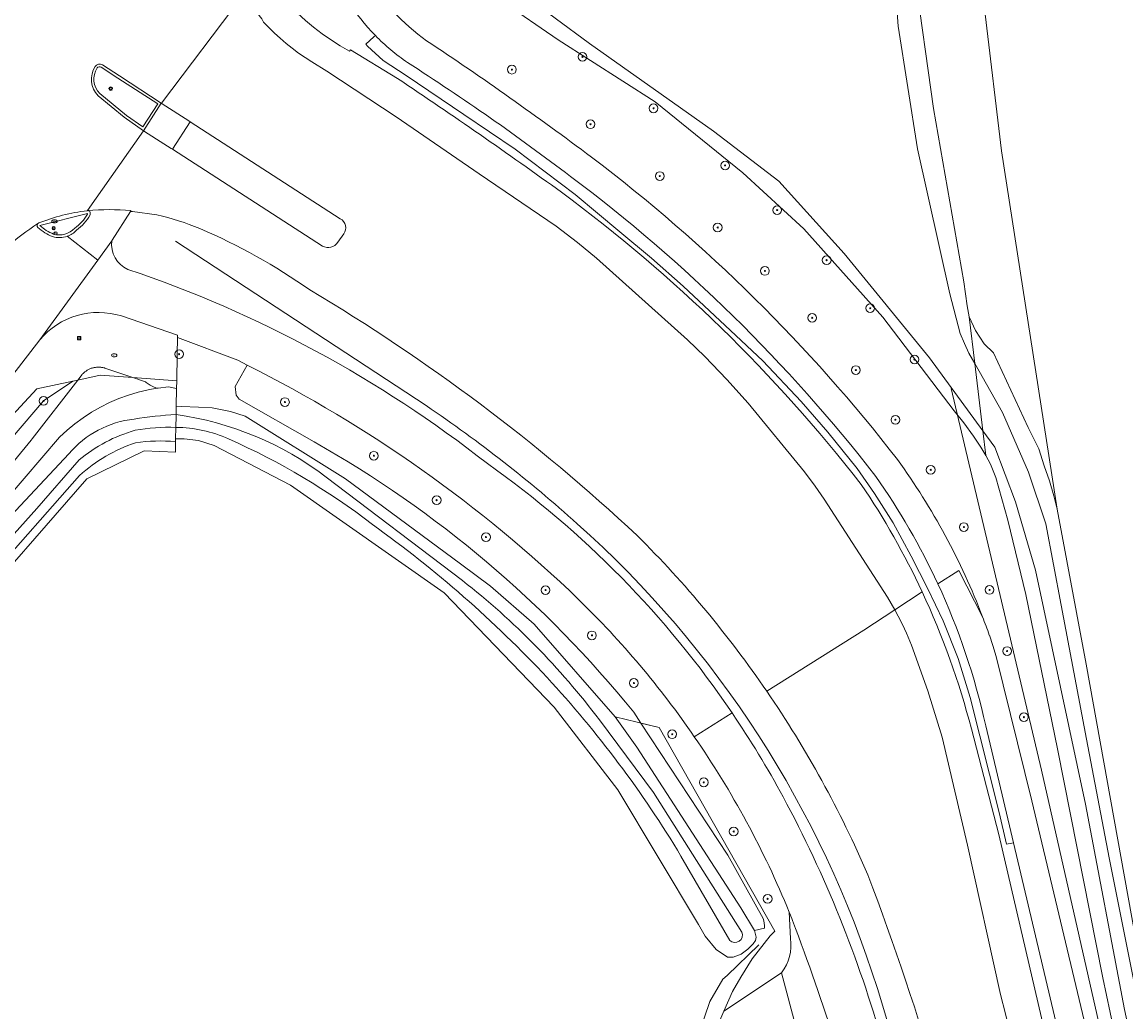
# Model space of a CAD drawing. Header units: metres. Extents: x 151448 to 154749, y 463108 to 465296.
# Tile 370 of 449: x 153713 to 153813, y 465153 to 465243. Entities that reach past the tile are written whole.
import ezdxf
from ezdxf.enums import TextEntityAlignment as Align

# ---------------------------------------------------------------- set-up
doc = ezdxf.new("R2010")
doc.units = ezdxf.units.M
doc.layers.get('0').update_dxf_attribs({"lineweight": 9})
for name, color, linetype, lineweight in [('B-PV-GR-BOOM-S', 253, 'Continuous', 9), ('B-PV-GR-GRAS-GV', 253, 'Continuous', 9), ('B-PV-GR-GROENVOORZIENING-GV', 253, 'Continuous', 9), ('B-PV-GR-HAAG-GV', 253, 'Continuous', 9), ('B-PV-GR-HOUTWAL-GV', 253, 'Continuous', 9), ('B-PV-IE-MEUBILAIR-S', 253, 'Continuous', 9), ('B-PV-IE-MEUBILAIR_WEGMEUBILAIR-GV', 253, 'Continuous', 9), ('B-PV-IE-TERREINAFSCHEIDING_KUNSTMATIG_HEKWERK-G', 253, 'Continuous', 9), ('B-PV-OG-TERREIN_BEGROEID-GV', 253, 'Continuous', 9), ('B-PV-OG-TERREIN_OEVER-GV', 253, 'Continuous', 9), ('B-PV-OG-WATER-GV', 253, 'Continuous', 9), ('B-PV-OG-WATER_SLOOT-GV', 253, 'Continuous', 9), ('B-PV-VH-GESLOTENVERHARDING-GV', 253, 'Continuous', 9), ('B-PV-VH-GESLOTENVERHARDING_ASFALT-GV', 253, 'Continuous', 9), ('B-PV-VH-ONVERHARD_ZAND-GV', 253, 'Continuous', 9), ('B-PV-VH-OPENVERHARDING-GV', 253, 'Continuous', 9), ('B-PV-VH-OPENVERHARDING_BETONSTRAATSTEEN-GV', 253, 'Continuous', 9), ('B-PV-VH-OPENVERHARDING_TEGEL-GV', 253, 'Continuous', 9)]:
    doc.layers.add(name, color=color, linetype=linetype, lineweight=lineweight)
doc.styles.add('NLCS-ISO', font='txt')

# ---------------------------------------------------------------- blocks, each defined once
blk = doc.blocks.new('SIE-MEUBILAIR_BORD_VERKEER-SO')
blk.add_lwpolyline([(-0.5625, -0.5625), (0.5625, -0.5625), (0.5625, 0.5625), (-0.5625, 0.5625)], close=True)
at = {"style": 'NLCS-ISO'}
blk.add_text('vb', height=0.75, dxfattribs=at).set_placement((0, 0), align=Align.MIDDLE_CENTER)
blk = doc.blocks.new('SIE-MEUBILAIR_BORD_WEGWIJZER-SO')
blk.add_lwpolyline([(-0.75, -0.75), (0.75, -0.75), (0.75, 0.75), (-0.75, 0.75)], close=True)
at = {"style": 'NLCS-ISO'}
blk.add_text('ww', height=0.75, dxfattribs=at).set_placement((0, 0.125), align=Align.MIDDLE_CENTER)
blk = doc.blocks.new('SIE-MEUBILAIR_PAAL_LICHTMAST-SO')
for points in [[(-0.62, 0), (-1, 0)], [(-0.71, 0.71), (-0.44, 0.44)], [(0, 1), (0, 0.62)], [(0.44, 0.44), (0.71, 0.71)], [(1, 0), (0.62, 0)], [(-0.71, -0.71), (-0.44, -0.44)], [(0, -0.62), (0, -1)], [(0.44, -0.44), (0.71, -0.71)]]:
    blk.add_lwpolyline(points)
blk.add_circle((0, 0), 0.5)
blk = doc.blocks.new('SIE-MEUBILAIR_PAAL_DRUKKNOPPAAL-SO')
blk.add_circle((0, 0), 0.75)
at = {"style": 'NLCS-ISO'}
blk.add_text('dk', height=0.75, dxfattribs=at).set_placement((0, 0.07), align=Align.MIDDLE_CENTER)
blk = doc.blocks.new('SIE-MEUBILAIR_PAAL_VRI-SO')
blk.add_circle((0, 0), 0.75)
at = {"style": 'NLCS-ISO'}
blk.add_text('vri', height=0.75, dxfattribs=at).set_placement((-0.08, 0.07), align=Align.MIDDLE_CENTER)
blk = doc.blocks.new('SIE-MEUBILAIR_PAAL_VERKEERSBORD-SO')
blk.add_circle((0, 0), 0.75)
at = {"style": 'NLCS-ISO'}
blk.add_text('vb', height=0.75, dxfattribs=at).set_placement((0, 0.07), align=Align.MIDDLE_CENTER)
blk = doc.blocks.new('SIE-MEUBILAIR_PUT_KOLK-SO')
blk.add_ellipse((0, 0), major_axis=(1.25, 0), ratio=0.54)
at = {"style": 'NLCS-ISO'}
blk.add_text('klk', height=0.75, dxfattribs=at).set_placement((0.03, 0), align=Align.MIDDLE_CENTER)
blk = doc.blocks.new('SIE-MEUBILAIR_PUT_WATERLEIDINGPUT-SO')
blk.add_ellipse((0, 0), major_axis=(1.25, 0), ratio=0.54)
at = {"style": 'NLCS-ISO'}
blk.add_text('wl', height=0.75, dxfattribs=at).set_placement((-0.14, 0), align=Align.MIDDLE_CENTER)
blk = doc.blocks.new('SGR-BOOM_GBKN-SO')
at = {"linetype": 'ByBlock', "lineweight": 18}
h = blk.add_hatch(color=0, dxfattribs=at)
h.dxf.hatch_style = 1
edge = h.paths.add_edge_path()
edge.add_arc((0, 0), 0.25, 0, 360)
at = {"color": 0, "linetype": 'ByBlock', "lineweight": 18}
for radius in [2, 0.25]:
    blk.add_circle((0, 0), radius, dxfattribs=at)
at = {"color": 0, "linetype": 'ByBlock', "lineweight": 18, "style": 'NLCS-ISO'}
blk.add_attdef('SOORT', (2.5, 0), '', height=1.5, dxfattribs=at)

msp = doc.modelspace()

# ---------------------------------------------------------------- linework, layer by layer
at = {"layer": 'B-PV-GR-GRAS-GV', "flags": 128}
msp.add_lwpolyline([(153795.552, 465294.866), (153795.741, 465292.115), (153797.55, 465268.865), (153802.037, 465231.368), (153807.127, 465198.632), (153809.761, 465184.477), (153814.874, 465156.093), (153814.97, 465155.522), (153815.104, 465155.247), (153815.323, 465155.219), (153815.438, 465155.219), (153815.605, 465155.261), (153815.823, 465155.446), (153816.05, 465156.133), (153821.738, 465170.574), (153830.715, 465193.056), (153837.572, 465209.895), (153845.908, 465230.529), (153854.639, 465252.588), (153863.886, 465275.365), (153871.726, 465294.866)], dxfattribs=at)
at = {"layer": 'B-PV-GR-GROENVOORZIENING-GV'}
for points in [[(153744.839, 465241.914, -0.0989505), (153740.458, 465248.611)], [(153736.356, 465245.389, 0.0888681), (153742.488, 465240.482)], [(153747.783, 465239.438, -0.0468645), (153744.839, 465241.914)], [(153762.664, 465229.042, 0.0199881), (153747.783, 465239.438)], [(153746.866, 465237.986, -0.0088358), (153761.849, 465227.587)], [(153790.551, 465201.625, 0.0667222), (153762.664, 465229.042)], [(153761.849, 465227.587, -0.0682234), (153789.219, 465200.899)], [(153728.805, 465224.275, 0.0406341), (153724.892, 465225.53)], [(153738.855, 465218.663, 0.0515738), (153728.805, 465224.275)], [(153720.776, 465223.158, 0.3375851), (153722.235, 465220.535)], [(153722.235, 465220.535, -0.0857985), (153755.072, 465202.792)], [(153768.755, 465196.213, 0.0539075), (153738.855, 465218.663)], [(153721.645, 465216.287, 0.3011925), (153714.191, 465214.11)], [(153722.926, 465204.7, 0.1015269), (153717.818, 465201.699)], [(153726.595, 465204.804, 0.0566997), (153722.926, 465204.7)], [(153755.072, 465202.792, -0.0905024), (153777.43, 465180.013)], [(153796.214, 465191.817, 0.0449356), (153790.551, 465201.625)], [(153789.219, 465200.899, -0.0392325), (153794.784, 465191.076)], [(153780.594, 465181.993, 0.0473169), (153768.755, 465196.213)], [(153800.588, 465178.843, 0.0542777), (153796.214, 465191.817)], [(153794.784, 465191.076, -0.0462747), (153799.284, 465178.544)], [(153789.825, 465165.211, 0.0490232), (153780.594, 465181.993)], [(153777.43, 465180.013, -0.0251914), (153782.075, 465172.352)], [(153782.075, 465172.352, -0.0552982), (153791.191, 465149.748)], [(153801.297, 465126.004, 0.0393754), (153789.825, 465165.211)]]:
    msp.add_lwpolyline(points, format="xyb", dxfattribs=at)
at = {"layer": 'B-PV-GR-GROENVOORZIENING-GV', "flags": 128}
for points in [[(153807.14, 465151.146), (153803.138, 465168.154), (153802.989, 465168.119), (153802.502, 465168.006), (153801.828, 465170.904), (153799.156, 465181.413), (153798.067, 465184.972), (153796.707, 465188.417), (153795.311, 465191.348), (153793.771, 465194.322), (153792.145, 465197.39), (153790.421, 465200.056), (153788.855, 465202.351), (153786.18, 465205.655), (153783.733, 465208.472), (153780.231, 465212.184), (153777.276, 465214.955), (153772.953, 465219.011), (153770.05, 465221.571), (153767.163, 465223.982), (153763.086, 465227.37), (153757.623, 465231.513), (153752.912, 465234.689), (153747.654, 465238.247), (153745.545, 465239.617), (153744.109, 465240.939), (153743.961, 465241.112), (153744.7, 465241.787), (153744.839, 465241.914)], [(153744.839, 465241.914), (153744.7, 465241.787), (153743.961, 465241.112), (153744.109, 465240.939), (153745.545, 465239.617), (153747.654, 465238.247), (153752.912, 465234.689), (153757.623, 465231.513), (153763.086, 465227.37), (153767.163, 465223.982), (153770.05, 465221.571), (153772.953, 465219.011), (153777.276, 465214.955), (153780.231, 465212.184), (153783.733, 465208.472), (153786.18, 465205.655), (153788.855, 465202.351), (153790.421, 465200.056), (153792.145, 465197.39), (153793.771, 465194.322), (153795.311, 465191.348), (153796.707, 465188.417), (153798.067, 465184.972), (153799.156, 465181.413), (153801.828, 465170.904), (153802.502, 465168.006), (153802.989, 465168.119), (153803.138, 465168.154), (153802.899, 465169.171), (153800.588, 465178.843)], [(153742.488, 465240.482), (153742.576, 465240.595), (153746.866, 465237.986)], [(153724.892, 465225.53), (153722.669, 465225.821), (153722.466, 465225.84), (153720.813, 465223.209), (153720.776, 465223.158)], [(153718.102, 465210.984), (153718.149, 465211.031), (153718.198, 465211.077), (153718.252, 465211.124), (153718.302, 465211.165), (153718.356, 465211.207), (153718.411, 465211.245), (153718.467, 465211.282), (153718.528, 465211.325), (153718.578, 465211.35), (153718.713, 465211.419), (153718.766, 465211.445), (153718.831, 465211.472), (153718.892, 465211.504), (153718.96, 465211.512), (153719.024, 465211.53), (153719.09, 465211.547), (153719.156, 465211.562), (153719.225, 465211.575), (153719.291, 465211.585), (153719.359, 465211.593), (153719.425, 465211.598), (153719.492, 465211.602), (153719.563, 465211.603), (153719.628, 465211.602), (153719.698, 465211.598), (153719.763, 465211.593), (153719.833, 465211.584), (153719.899, 465211.574), (153719.962, 465211.563), (153720.034, 465211.547), (153720.099, 465211.53), (153720.134, 465211.52), (153722.682, 465210.651), (153726.702, 465210.361), (153726.748, 465212.768), (153726.778, 465214.302), (153726.782, 465214.535), (153721.645, 465216.287)], [(153714.191, 465214.11), (153709.54, 465208.115), (153702.595, 465199.659), (153695.571, 465191.839), (153688.419, 465184.347), (153681.825, 465177.847), (153672.961, 465169.764), (153663.698, 465161.903), (153653.702, 465153.762), (153643.128, 465145.389), (153632.521, 465137.224), (153630.183, 465135.452), (153621.929, 465129.199), (153611.635, 465121.614), (153600.908, 465113.95), (153564.147, 465088.049), (153547.906, 465076.678)], [(153527.918, 465061.45), (153550.84, 465077.511), (153584.249, 465100.989), (153601.754, 465113.325), (153602.185, 465112.731), (153612.717, 465120.267), (153623.092, 465127.78), (153634.085, 465136.455), (153644.229, 465144.239), (153654.728, 465152.504), (153665.076, 465160.705), (153674.314, 465168.28), (153681.85, 465175.351), (153689.414, 465183.11), (153696.718, 465190.711), (153703.827, 465198.741), (153713.917, 465209.622), (153717.223, 465210.331), (153717.66, 465210.425), (153718.053, 465210.931), (153718.102, 465210.984)], [(153707.588, 465200.426), (153714.539, 465208.523), (153717.223, 465210.331), (153713.917, 465209.622), (153703.827, 465198.741)], [(153711.16, 465199.54), (153715.996, 465205.206), (153716.676, 465205.842), (153717.392, 465206.437), (153718.14, 465206.989), (153718.92, 465207.498), (153719.728, 465207.961), (153720.561, 465208.376), (153721.416, 465208.742), (153722.291, 465209.058), (153723.184, 465209.323), (153724.09, 465209.537), (153724.891, 465209.677), (153724.644, 465209.781), (153724.277, 465209.973), (153723.909, 465210.207), (153723.851, 465210.252), (153722.682, 465210.651), (153719.715, 465210.865), (153717.66, 465210.425), (153713.49, 465205.05), (153713.403, 465204.942), (153706.459, 465196.486)], [(153706.459, 465196.486), (153713.403, 465204.942), (153713.49, 465205.05), (153717.66, 465210.425), (153717.223, 465210.331), (153714.539, 465208.523), (153707.588, 465200.426)], [(153707.104, 465188.355), (153718.473, 465201.406), (153723.709, 465203.947), (153726.576, 465203.85), (153726.595, 465204.804)], [(153717.818, 465201.699), (153709.487, 465192.266)], [(153799.284, 465178.544), (153801.786, 465168.907), (153806.199, 465149.918), (153806.855, 465146.208), (153807.928, 465136.401), (153810.033, 465120.641), (153810.671, 465117.892)]]:
    msp.add_lwpolyline(points, dxfattribs=at)
for points in [[(153718.252, 465211.124), (153718.198, 465211.077), (153718.149, 465211.031), (153718.102, 465210.984), (153718.053, 465210.931), (153717.66, 465210.425), (153719.715, 465210.865), (153722.682, 465210.651), (153720.134, 465211.52), (153720.099, 465211.53), (153720.034, 465211.547), (153719.962, 465211.563), (153719.899, 465211.574), (153719.833, 465211.584), (153719.763, 465211.593), (153719.698, 465211.598), (153719.628, 465211.602), (153719.563, 465211.603), (153719.492, 465211.602), (153719.425, 465211.598), (153719.359, 465211.593), (153719.291, 465211.585), (153719.225, 465211.575), (153719.156, 465211.562), (153719.09, 465211.547), (153719.024, 465211.53), (153718.96, 465211.512), (153718.892, 465211.504), (153718.831, 465211.472), (153718.766, 465211.445), (153718.713, 465211.419), (153718.578, 465211.35), (153718.528, 465211.325), (153718.467, 465211.282), (153718.411, 465211.245), (153718.356, 465211.207), (153718.302, 465211.165)], [(153725.931, 465209.804), (153726.688, 465209.668), (153726.702, 465210.361), (153722.682, 465210.651), (153723.851, 465210.252), (153723.909, 465210.207), (153724.277, 465209.973), (153724.644, 465209.781), (153724.891, 465209.677), (153725.006, 465209.697)]]:
    msp.add_lwpolyline(points, close=True, dxfattribs=at)
at = {"layer": 'B-PV-GR-HAAG-GV'}
for points in [[(153744.839, 465241.914, -0.0989505), (153740.458, 465248.611)], [(153736.356, 465245.389, 0.0888681), (153742.488, 465240.482)], [(153747.783, 465239.438, -0.0468645), (153744.839, 465241.914)], [(153762.664, 465229.042, 0.0199881), (153747.783, 465239.438)], [(153746.866, 465237.986, -0.0088358), (153761.849, 465227.587)], [(153790.551, 465201.625, 0.0667222), (153762.664, 465229.042)], [(153761.849, 465227.587, -0.0682234), (153789.219, 465200.899)], [(153728.805, 465224.275, 0.0406341), (153724.892, 465225.53)], [(153738.855, 465218.663, 0.0515738), (153728.805, 465224.275)], [(153720.776, 465223.158, 0.3375851), (153722.235, 465220.535)], [(153722.235, 465220.535, -0.0857985), (153755.072, 465202.792)], [(153768.755, 465196.213, 0.0539075), (153738.855, 465218.663)], [(153755.072, 465202.792, -0.0905024), (153777.43, 465180.013)], [(153796.214, 465191.817, 0.0449356), (153790.551, 465201.625)], [(153789.219, 465200.899, -0.0392325), (153794.784, 465191.076)], [(153780.594, 465181.993, 0.0473169), (153768.755, 465196.213)], [(153800.588, 465178.843, 0.0542777), (153796.214, 465191.817)], [(153794.784, 465191.076, -0.0462747), (153799.284, 465178.544)], [(153789.825, 465165.211, 0.0490232), (153780.594, 465181.993)], [(153777.43, 465180.013, -0.0251914), (153782.075, 465172.352)], [(153782.075, 465172.352, -0.0552982), (153791.191, 465149.748)], [(153801.297, 465126.004, 0.0393754), (153789.825, 465165.211)]]:
    msp.add_lwpolyline(points, format="xyb", dxfattribs=at)
at = {"layer": 'B-PV-GR-HAAG-GV', "flags": 128}
for points in [[(153744.839, 465241.914), (153744.7, 465241.787), (153743.961, 465241.112), (153744.109, 465240.939), (153745.545, 465239.617), (153747.654, 465238.247), (153752.912, 465234.689), (153757.623, 465231.513), (153763.086, 465227.37), (153767.163, 465223.982), (153770.05, 465221.571), (153772.953, 465219.011), (153777.276, 465214.955), (153780.231, 465212.184), (153783.733, 465208.472), (153786.18, 465205.655), (153788.855, 465202.351), (153790.421, 465200.056), (153792.145, 465197.39), (153793.771, 465194.322), (153795.311, 465191.348), (153796.707, 465188.417), (153798.067, 465184.972), (153799.156, 465181.413), (153801.828, 465170.904), (153802.502, 465168.006), (153802.989, 465168.119), (153803.138, 465168.154)], [(153807.14, 465151.146), (153803.138, 465168.154), (153802.989, 465168.119), (153802.502, 465168.006), (153801.828, 465170.904), (153799.156, 465181.413), (153798.067, 465184.972), (153796.707, 465188.417), (153795.311, 465191.348), (153793.771, 465194.322), (153792.145, 465197.39), (153790.421, 465200.056), (153788.855, 465202.351), (153786.18, 465205.655), (153783.733, 465208.472), (153780.231, 465212.184), (153777.276, 465214.955), (153772.953, 465219.011), (153770.05, 465221.571), (153767.163, 465223.982), (153763.086, 465227.37), (153757.623, 465231.513), (153752.912, 465234.689), (153747.654, 465238.247), (153745.545, 465239.617), (153744.109, 465240.939), (153743.961, 465241.112), (153744.7, 465241.787), (153744.839, 465241.914)], [(153742.488, 465240.482), (153742.576, 465240.595), (153746.866, 465237.986)], [(153724.892, 465225.53), (153722.669, 465225.821), (153722.466, 465225.84), (153720.813, 465223.209), (153720.776, 465223.158)], [(153799.284, 465178.544), (153801.786, 465168.907), (153806.199, 465149.918), (153806.855, 465146.208), (153807.928, 465136.401), (153810.033, 465120.641), (153810.671, 465117.892)], [(153803.138, 465168.154), (153802.899, 465169.171), (153800.588, 465178.843)]]:
    msp.add_lwpolyline(points, dxfattribs=at)
at = {"layer": 'B-PV-GR-HOUTWAL-GV', "flags": 128}
for points in [[(153789.394, 465294.866), (153789.791, 465286.468), (153790.49, 465273.116), (153792.464, 465258.537), (153793.07, 465254.493), (153794.095, 465247.645), (153795.832, 465235.233), (153798.579, 465219.407), (153798.902, 465217.213), (153799.068, 465216.211), (153799.646, 465214.946), (153800.453, 465213.751), (153801.288, 465212.914), (153804.482, 465206.094), (153805.45, 465204.151), (153805.925, 465202.58), (153806.405, 465201.234), (153806.798, 465199.852), (153807.127, 465198.632), (153802.037, 465231.368), (153797.55, 465268.865), (153795.741, 465292.115), (153795.552, 465294.866)], [(153780.387, 465160.355), (153779.462, 465160.14), (153779.617, 465159.512), (153779.574, 465159.223), (153779.334, 465158.899), (153778.847, 465158.42), (153778.254, 465157.963), (153777.535, 465157.71), (153776.992, 465157.71), (153775.971, 465158.381), (153774.957, 465159.609), (153774.359, 465160.667), (153766.979, 465172.977), (153761.187, 465180.548), (153751.133, 465190.98), (153737.095, 465200.809), (153730.128, 465204.434), (153728.683, 465204.908), (153727.379, 465205.058), (153726.6, 465205.059), (153726.595, 465204.804), (153726.576, 465203.85), (153723.709, 465203.947), (153718.473, 465201.406), (153707.104, 465188.355)], [(153774.736, 465148.212), (153776.675, 465152.749), (153777.47, 465154.543), (153778.211, 465155.875), (153779.264, 465157.528), (153780.887, 465159.647), (153781.326, 465160.061), (153770.755, 465178.672), (153769.101, 465179.078), (153777.027, 465167.012), (153780.257, 465161.237)]]:
    msp.add_lwpolyline(points, dxfattribs=at)
at = {"layer": 'B-PV-GR-HOUTWAL-GV'}
msp.add_lwpolyline([(153780.257, 465161.237, -0.0815326), (153780.387, 465160.355)], format="xyb", dxfattribs=at)
at = {"layer": 'B-PV-IE-MEUBILAIR_WEGMEUBILAIR-GV'}
for points in [[(153719.238, 465239.068, 0.343554), (153719.514, 465236.402)], [(153719.662, 465236.597, -0.344156), (153719.426, 465238.945)], [(153719.912, 465239.234, 0.3885422), (153719.238, 465239.068)], [(153719.426, 465238.945, -0.4104692), (153719.801, 465239.007)], [(153718.515, 465225.904, 0.0647238), (153714.107, 465224.779)], [(153718.554, 465225.583, -0.0940337), (153717.379, 465224.301)], [(153717.547, 465224.114, 0.0963918), (153718.804, 465225.513)], [(153718.804, 465225.761, 0.2978647), (153718.547, 465225.908)], [(153714.023, 465224.73, 0.4385401), (153714.018, 465224.372)], [(153714.107, 465224.779, 0.1006785), (153714.023, 465224.73)], [(153715.445, 465223.768, -0.0908698), (153714.2, 465224.547)], [(153714.018, 465224.372, 0.0920455), (153715.363, 465223.532)], [(153715.363, 465223.532, 0.1593078), (153716.697, 465223.561)], [(153717.379, 465224.301, -0.2858824), (153715.445, 465223.768)], [(153716.697, 465223.561, 0.1189798), (153717.547, 465224.114)]]:
    msp.add_lwpolyline(points, format="xyb", dxfattribs=at)
at = {"layer": 'B-PV-IE-MEUBILAIR_WEGMEUBILAIR-GV', "flags": 128}
for points in [[(153719.514, 465236.402), (153721.896, 465234.451), (153723.658, 465233.186), (153725.28, 465235.715), (153721.462, 465238.229), (153719.912, 465239.234)], [(153719.801, 465239.007), (153721.323, 465238.024), (153724.97, 465235.667), (153723.59, 465233.558), (153722.099, 465234.601), (153719.662, 465236.597)], [(153714.2, 465224.547), (153718.554, 465225.657), (153718.554, 465225.583)], [(153718.547, 465225.908), (153718.515, 465225.904)], [(153718.804, 465225.513), (153718.804, 465225.761)]]:
    msp.add_lwpolyline(points, dxfattribs=at)
at = {"layer": 'B-PV-IE-TERREINAFSCHEIDING_KUNSTMATIG_HEKWERK-G', "flags": 128}
for points in [[(153749.49, 465208.091), (153726.579, 465223.106)], [(153797.449, 465209.642), (153805.696, 465174.772), (153811.589, 465148.754), (153814.555, 465135.759)], [(153780.887, 465159.647), (153781.326, 465160.061), (153770.755, 465178.672), (153766.751, 465179.655)], [(153744.006, 465073.752), (153772.961, 465146.478), (153775.406, 465153.643), (153776.566, 465155.689), (153776.982, 465156.027), (153779.855, 465158.812)], [(153801.076, 465120.335), (153790.696, 465154.832)]]:
    msp.add_lwpolyline(points, dxfattribs=at)
at = {"layer": 'B-PV-IE-TERREINAFSCHEIDING_KUNSTMATIG_HEKWERK-G'}
for points in [[(153763.28, 465197.301, 0.0337707), (153749.49, 465208.091)], [(153790.696, 465154.832, 0.1352402), (153763.28, 465197.301)]]:
    msp.add_lwpolyline(points, format="xyb", dxfattribs=at)
at = {"layer": 'B-PV-OG-TERREIN_BEGROEID-GV'}
for points in [[(153744.194, 465247.471, 0.1210826), (153749.526, 465241.43)], [(153749.526, 465241.43, -0.0148761), (153764.576, 465230.798)], [(153764.576, 465230.798, -0.0656693), (153792.545, 465203.155)], [(153763.409, 465190.38, 0.0754627), (153733.136, 465211.791)], [(153739.244, 465204.787, -0.0940668), (153768.444, 465180.078)], [(153768.444, 465180.078, 0.0940668), (153739.244, 465204.787)], [(153792.545, 465203.155, -0.0646492), (153800.306, 465188.783)], [(153773.975, 465177.841, 0.048515), (153763.409, 465190.38)], [(153800.306, 465188.783, -0.00661), (153800.917, 465187.121)], [(153782.64, 465161.819, 0.0538445), (153773.975, 465177.841)], [(153780.387, 465160.355, 0.0815326), (153780.257, 465161.237)], [(153781.952, 465156.274, 0.1950821), (153782.761, 465159.396)]]:
    msp.add_lwpolyline(points, format="xyb", dxfattribs=at)
at = {"layer": 'B-PV-OG-TERREIN_BEGROEID-GV', "flags": 128}
for points in [[(153812.307, 465151.07), (153811.282, 465155.805), (153807.16, 465176.742), (153804.25, 465190.832), (153802.623, 465197.62), (153801.513, 465201.528), (153801.034, 465202.73), (153800.598, 465203.546), (153800.15, 465204.293), (153799.47, 465205.316), (153798.582, 465206.527), (153797.723, 465207.629), (153791.204, 465216.178), (153783.979, 465224.25), (153778.407, 465229.357), (153770.413, 465235.851), (153761.552, 465241.528), (153756.391, 465245.063)], [(153739.244, 465204.787), (153732.414, 465208.69), (153732.12, 465209.032), (153732.044, 465209.853), (153733.136, 465211.791), (153732.269, 465212.246), (153726.778, 465214.302), (153726.748, 465212.768), (153726.702, 465210.361), (153726.688, 465209.668), (153726.657, 465208.037), (153727.137, 465208.015), (153728.674, 465207.953), (153729.949, 465207.879), (153731.617, 465207.569), (153732.953, 465207.114), (153742.126, 465201.405), (153752.608, 465193.64), (153755.37, 465191.595), (153759.349, 465188.129), (153766.751, 465179.655), (153768.711, 465176.881), (153778.224, 465162.214), (153779.462, 465160.14), (153780.387, 465160.355)], [(153733.136, 465211.791), (153732.044, 465209.853), (153732.12, 465209.032), (153732.414, 465208.69), (153739.244, 465204.787)], [(153800.917, 465187.121), (153800.923, 465187.104), (153801.238, 465186.169), (153801.555, 465185.16), (153804.797, 465171.987), (153809.445, 465152.54), (153814.24, 465132.574), (153818.956, 465113.181), (153825.14, 465089.041), (153832.797, 465063.3), (153842.198, 465034.931), (153852.416, 465007.516), (153855.162, 465000.109), (153857.075, 464994.948), (153859.621, 464988.624), (153866.017, 464974.257), (153889.812, 464924.861)], [(153768.444, 465180.078), (153769.101, 465179.078), (153770.755, 465178.672), (153781.326, 465160.061), (153780.887, 465159.647), (153779.264, 465157.528), (153778.211, 465155.875), (153777.47, 465154.543), (153776.675, 465152.749), (153781.952, 465156.274)], [(153780.257, 465161.237), (153777.027, 465167.012), (153769.101, 465179.078), (153768.444, 465180.078)], [(153782.761, 465159.396), (153782.64, 465161.819)]]:
    msp.add_lwpolyline(points, dxfattribs=at)
at = {"layer": 'B-PV-OG-TERREIN_OEVER-GV', "flags": 128}
for points in [[(153791.931, 465252.141), (153792.593, 465242.761), (153794.363, 465231.565), (153797.309, 465218.314), (153798.256, 465214.673), (153798.638, 465213.753), (153799.054, 465212.874), (153799.584, 465211.941), (153799.068, 465216.211), (153798.902, 465217.213), (153798.579, 465219.407), (153795.832, 465235.233), (153794.095, 465247.645)], [(153756.391, 465245.063), (153761.552, 465241.528), (153770.413, 465235.851), (153778.407, 465229.357), (153783.979, 465224.25), (153791.204, 465216.178), (153797.723, 465207.629), (153798.582, 465206.527), (153799.47, 465205.316), (153800.15, 465204.293), (153800.598, 465203.546), (153800.326, 465205.801), (153795.462, 465212.449), (153787.651, 465221.99), (153781.692, 465228.601), (153775.732, 465233.16), (153764.387, 465241.18), (153758.131, 465245.83)], [(153814.874, 465156.093), (153809.761, 465184.477), (153807.127, 465198.632), (153806.798, 465199.852), (153806.405, 465201.234), (153805.925, 465202.58), (153805.45, 465204.151), (153804.482, 465206.094), (153801.288, 465212.914), (153800.453, 465213.751), (153799.646, 465214.946), (153799.068, 465216.211), (153799.584, 465211.941), (153802.131, 465207.454), (153804.496, 465202.023), (153806.08, 465197.296), (153807.487, 465189.867), (153809.79, 465177.608), (153811.852, 465166.771), (153814.21, 465155.04)], [(153726.642, 465207.277), (153726.648, 465207.598), (153726.657, 465208.037), (153726.688, 465209.668), (153725.931, 465209.804), (153725.006, 465209.697), (153724.891, 465209.677), (153724.09, 465209.537), (153723.184, 465209.323), (153722.291, 465209.058), (153721.416, 465208.742), (153720.561, 465208.376), (153719.728, 465207.961), (153718.92, 465207.498), (153718.14, 465206.989), (153717.392, 465206.437), (153716.676, 465205.842), (153715.996, 465205.206), (153711.16, 465199.54)], [(153726.619, 465206.085), (153726.6, 465205.059), (153727.379, 465205.058), (153728.683, 465204.908), (153730.128, 465204.434), (153737.095, 465200.809), (153751.133, 465190.98), (153761.187, 465180.548), (153766.979, 465172.977), (153774.359, 465160.667), (153774.957, 465159.609), (153775.971, 465158.381), (153776.992, 465157.71), (153777.535, 465157.71), (153778.254, 465157.963), (153778.847, 465158.42), (153779.334, 465158.899), (153779.574, 465159.223), (153779.617, 465159.512), (153779.462, 465160.14), (153778.224, 465162.214), (153768.711, 465176.881), (153766.751, 465179.655), (153759.349, 465188.129), (153755.37, 465191.595), (153752.608, 465193.64), (153742.126, 465201.405), (153732.953, 465207.114), (153731.617, 465207.569), (153729.949, 465207.879), (153728.674, 465207.953), (153727.137, 465208.015), (153726.657, 465208.037), (153726.648, 465207.598), (153726.642, 465207.277)], [(153726.595, 465204.804), (153726.6, 465205.059), (153726.619, 465206.085), (153726.619, 465206.107)], [(153726.619, 465206.107), (153726.619, 465206.085)], [(153817.476, 465133.621), (153813.253, 465152.925), (153809.699, 465171.686), (153805.123, 465193.071), (153803.322, 465199.31), (153801.435, 465204.285), (153800.326, 465205.801), (153800.598, 465203.546), (153801.034, 465202.73), (153801.513, 465201.528), (153802.623, 465197.62), (153804.25, 465190.832), (153807.16, 465176.742), (153811.282, 465155.805), (153812.307, 465151.07)], [(153708.855, 465195.19), (153716.855, 465203.681)], [(153717.773, 465203.124), (153713.919, 465198.684), (153703.251, 465186.828), (153696.762, 465180.034), (153697.177, 465179.635), (153697.02, 465179.493), (153696.906, 465179.391), (153696.386, 465179.89), (153688.045, 465171.341), (153683.211, 465166.726), (153670.037, 465154.395), (153657.207, 465143.53), (153632.883, 465123.777), (153633.342, 465123.228), (153633.153, 465123.081), (153632.867, 465122.859), (153632.183, 465123.716), (153625.561, 465118.295), (153606.205, 465103.914), (153581.818, 465085.672), (153581.607, 465085.514), (153581.739, 465084.792)], [(153582.423, 465083.878), (153582.688, 465083.706), (153583.229, 465084.117), (153583.038, 465084.279), (153583.017, 465084.316), (153581.951, 465084.95), (153597.108, 465096.233), (153622.617, 465114.808), (153633.307, 465122.893), (153650.37, 465137.215), (153668.397, 465152.295), (153685.352, 465167.945), (153689.825, 465172.289), (153697.288, 465179.235), (153702.237, 465184.766), (153709.487, 465192.266), (153717.818, 465201.699)], [(153740.342, 465201.564), (153752.792, 465192.107)], [(153765.305, 465179.367), (153770.253, 465172.729), (153778.323, 465159.987)], [(153777.214, 465159.223), (153772.753, 465166.93)]]:
    msp.add_lwpolyline(points, dxfattribs=at)
at = {"layer": 'B-PV-OG-TERREIN_OEVER-GV'}
for points in [[(153722.814, 465206.855, -0.0274112), (153726.642, 465207.277)], [(153726.642, 465207.277, -0.1285829), (153740.342, 465201.564)], [(153716.855, 465203.681, -0.1956664), (153722.814, 465206.855)], [(153722.893, 465205.839, 0.1042119), (153717.773, 465203.124)], [(153726.619, 465206.107, 0.0504654), (153722.893, 465205.839)], [(153731.432, 465205.051, 0.1032844), (153726.619, 465206.107)], [(153717.818, 465201.699, -0.1015269), (153722.926, 465204.7)], [(153722.926, 465204.7, -0.0566997), (153726.595, 465204.804)], [(153744.583, 465197.228, 0.0601631), (153731.432, 465205.051)], [(153760.522, 465183.244, 0.0499601), (153744.583, 465197.228)], [(153752.792, 465192.107, -0.0660148), (153765.305, 465179.367)], [(153772.753, 465166.93, 0.0520064), (153760.522, 465183.244)], [(153778.323, 465159.987, -0.8033136), (153777.214, 465159.223)]]:
    msp.add_lwpolyline(points, format="xyb", dxfattribs=at)
at = {"layer": 'B-PV-OG-WATER-GV'}
for points in [[(153726.642, 465207.277, 0.0274112), (153722.814, 465206.855)], [(153740.342, 465201.564, 0.1285829), (153726.642, 465207.277)], [(153722.814, 465206.855, 0.1956664), (153716.855, 465203.681)], [(153717.773, 465203.124, -0.1042119), (153722.893, 465205.839)], [(153722.893, 465205.839, -0.0504654), (153726.619, 465206.107)], [(153726.619, 465206.107, -0.1032844), (153731.432, 465205.051)], [(153731.432, 465205.051, -0.0601631), (153744.583, 465197.228)], [(153744.583, 465197.228, -0.0499601), (153760.522, 465183.244)], [(153765.305, 465179.367, 0.0660148), (153752.792, 465192.107)], [(153760.522, 465183.244, -0.0520064), (153772.753, 465166.93)], [(153777.214, 465159.223, 0.8033136), (153778.323, 465159.987)]]:
    msp.add_lwpolyline(points, format="xyb", dxfattribs=at)
at = {"layer": 'B-PV-OG-WATER-GV', "flags": 128}
for points in [[(153726.619, 465206.107), (153726.64, 465207.163), (153726.642, 465207.277)], [(153726.642, 465207.277), (153726.64, 465207.163), (153726.619, 465206.107)], [(153716.855, 465203.681), (153708.855, 465195.19), (153701.415, 465187.027), (153695.754, 465180.999), (153696.762, 465180.034)], [(153696.762, 465180.034), (153703.251, 465186.828), (153713.919, 465198.684), (153717.773, 465203.124)], [(153752.792, 465192.107), (153740.342, 465201.564)], [(153778.323, 465159.987), (153770.253, 465172.729), (153765.305, 465179.367)], [(153772.753, 465166.93), (153777.214, 465159.223)]]:
    msp.add_lwpolyline(points, dxfattribs=at)
at = {"layer": 'B-PV-OG-WATER_SLOOT-GV', "flags": 128}
for points in [[(153758.131, 465245.83), (153764.387, 465241.18), (153775.732, 465233.16), (153781.692, 465228.601), (153787.651, 465221.99), (153795.462, 465212.449), (153800.326, 465205.801), (153799.584, 465211.941), (153799.054, 465212.874), (153798.638, 465213.753), (153798.256, 465214.673), (153797.309, 465218.314), (153794.363, 465231.565), (153792.593, 465242.761), (153791.931, 465252.141)], [(153814.486, 465153.364), (153814.21, 465155.04), (153811.852, 465166.771), (153809.79, 465177.608), (153807.487, 465189.867), (153806.08, 465197.296), (153804.496, 465202.023), (153802.131, 465207.454), (153799.584, 465211.941), (153800.326, 465205.801), (153801.435, 465204.285), (153803.322, 465199.31), (153805.123, 465193.071), (153809.699, 465171.686), (153813.253, 465152.925), (153817.476, 465133.621), (153824.951, 465104.595), (153833.913, 465073.447), (153842.744, 465046.532)]]:
    msp.add_lwpolyline(points, dxfattribs=at)
at = {"layer": 'B-PV-VH-GESLOTENVERHARDING-GV', "flags": 128}
for points in [[(153719.912, 465239.234), (153721.462, 465238.229), (153725.28, 465235.715), (153725.298, 465235.743), (153732.759, 465245.633), (153721.797, 465252.465), (153718.869, 465254.289), (153717.742, 465252.558), (153716.908, 465251.278)], [(153718.515, 465225.904), (153718.547, 465225.908), (153723.658, 465233.186), (153721.896, 465234.451), (153719.514, 465236.402)], [(153709.54, 465208.115), (153714.191, 465214.11), (153719.488, 465221.388), (153716.697, 465223.561)]]:
    msp.add_lwpolyline(points, dxfattribs=at)
at = {"layer": 'B-PV-VH-GESLOTENVERHARDING-GV'}
for points in [[(153719.514, 465236.402, -0.343554), (153719.238, 465239.068)], [(153719.238, 465239.068, -0.3885422), (153719.912, 465239.234)], [(153714.107, 465224.779, -0.0647238), (153718.515, 465225.904)], [(153714.023, 465224.73, 0.0775979), (153708.623, 465219.922)], [(153708.623, 465219.922, -0.0775979), (153714.023, 465224.73)], [(153714.018, 465224.372, -0.4385401), (153714.023, 465224.73)], [(153714.023, 465224.73, -0.1006785), (153714.107, 465224.779)], [(153715.363, 465223.532, -0.0920455), (153714.018, 465224.372)], [(153716.697, 465223.561, -0.1593078), (153715.363, 465223.532)]]:
    msp.add_lwpolyline(points, format="xyb", dxfattribs=at)
at = {"layer": 'B-PV-VH-GESLOTENVERHARDING_ASFALT-GV'}
for points in [[(153740.458, 465248.611, 0.0989505), (153744.839, 465241.914)], [(153749.526, 465241.43, -0.1210826), (153744.194, 465247.471)], [(153742.488, 465240.482, -0.0888681), (153736.356, 465245.389)], [(153734.638, 465243.134, 0.0174582), (153735.636, 465242.127)], [(153735.636, 465242.127, -0.0174582), (153734.638, 465243.134)], [(153744.839, 465241.914, 0.0468645), (153747.783, 465239.438)], [(153764.576, 465230.798, 0.0148761), (153749.526, 465241.43)], [(153747.783, 465239.438, -0.0199881), (153762.664, 465229.042)], [(153761.849, 465227.587, 0.0088358), (153746.866, 465237.986)], [(153792.545, 465203.155, 0.0656693), (153764.576, 465230.798)], [(153762.664, 465229.042, -0.0667222), (153790.551, 465201.625)], [(153789.219, 465200.899, 0.0682234), (153761.849, 465227.587)], [(153718.804, 465225.513, -0.0963918), (153717.547, 465224.114)], [(153722.514, 465225.916, 0.043358), (153718.547, 465225.908)], [(153718.547, 465225.908, -0.043358), (153722.514, 465225.916)], [(153718.547, 465225.908, -0.2978647), (153718.804, 465225.761)], [(153724.892, 465225.53, -0.0406341), (153728.805, 465224.275)], [(153741.637, 465225.173, -0.4572308), (153741.962, 465223.784)], [(153717.547, 465224.114, -0.1189798), (153716.697, 465223.561)], [(153728.805, 465224.275, -0.0515738), (153738.855, 465218.663)], [(153722.235, 465220.535, -0.3375851), (153720.776, 465223.158)], [(153741.407, 465223.02, -0.3991186), (153740.021, 465222.671)], [(153755.072, 465202.792, 0.0857985), (153722.235, 465220.535)], [(153738.855, 465218.663, -0.0539075), (153768.755, 465196.213)], [(153714.191, 465214.11, -0.3011925), (153721.645, 465216.287)], [(153733.136, 465211.791, -0.0754627), (153763.409, 465190.38)], [(153777.43, 465180.013, 0.0905024), (153755.072, 465202.792)], [(153800.306, 465188.783, 0.0646492), (153792.545, 465203.155)], [(153790.551, 465201.625, -0.0449356), (153796.214, 465191.817)], [(153794.784, 465191.076, 0.0392325), (153789.219, 465200.899)], [(153768.755, 465196.213, -0.0473169), (153780.594, 465181.993)], [(153796.214, 465191.817, -0.0542777), (153800.588, 465178.843)], [(153763.409, 465190.38, -0.048515), (153773.975, 465177.841)], [(153799.284, 465178.544, 0.0462747), (153794.784, 465191.076)], [(153800.917, 465187.121, 0.00661), (153800.306, 465188.783)], [(153780.594, 465181.993, -0.0490232), (153789.825, 465165.211)], [(153782.075, 465172.352, 0.0251914), (153777.43, 465180.013)], [(153773.975, 465177.841, -0.0538445), (153782.64, 465161.819)], [(153791.191, 465149.748, 0.0552982), (153782.075, 465172.352)], [(153789.825, 465165.211, -0.0393754), (153801.297, 465126.004)], [(153782.64, 465161.819, -0.0041655), (153782.957, 465161.033)], [(153782.957, 465161.033, -0.0116675), (153786.94, 465149.618)]]:
    msp.add_lwpolyline(points, format="xyb", dxfattribs=at)
at = {"layer": 'B-PV-VH-GESLOTENVERHARDING_ASFALT-GV', "flags": 128}
for points in [[(153734.714, 465248.1), (153734.685, 465248.185), (153734.096, 465247.404), (153732.759, 465245.633), (153734.457, 465243.426), (153734.638, 465243.134)], [(153734.638, 465243.134), (153734.457, 465243.426), (153732.759, 465245.633), (153725.298, 465235.743), (153725.28, 465235.715), (153725.353, 465235.668), (153727.815, 465234.103), (153727.932, 465234.027), (153741.637, 465225.173)], [(153735.636, 465242.127), (153736.148, 465241.657), (153736.696, 465241.188), (153737.243, 465240.749), (153737.833, 465240.309), (153738.423, 465239.899), (153739.039, 465239.501), (153740.42, 465238.655), (153746.736, 465234.466), (153754.311, 465229.275), (153761.351, 465224.492), (153763.304, 465223.009), (153765.034, 465221.553), (153773.361, 465214.109), (153774.944, 465212.591), (153776.956, 465210.481), (153778.882, 465208.316), (153784.032, 465202.033), (153784.999, 465200.744), (153785.829, 465199.539), (153791.607, 465190.576), (153792.284, 465189.423), (153794.784, 465191.076)], [(153780.594, 465181.993), (153789.464, 465187.561), (153792.284, 465189.423), (153791.607, 465190.576), (153785.829, 465199.539), (153784.999, 465200.744), (153784.032, 465202.033), (153778.882, 465208.316), (153776.956, 465210.481), (153774.944, 465212.591), (153773.361, 465214.109), (153765.034, 465221.553), (153763.304, 465223.009), (153761.351, 465224.492), (153754.311, 465229.275), (153746.736, 465234.466), (153740.42, 465238.655), (153739.039, 465239.501), (153738.423, 465239.899), (153737.833, 465240.309), (153737.243, 465240.749), (153736.696, 465241.188), (153736.148, 465241.657), (153735.636, 465242.127)], [(153746.866, 465237.986), (153742.576, 465240.595), (153742.488, 465240.482)], [(153740.021, 465222.671), (153726.315, 465231.515), (153726.185, 465231.599), (153724.854, 465232.435), (153723.658, 465233.186), (153718.547, 465225.908)], [(153716.697, 465223.561), (153719.488, 465221.388), (153720.776, 465223.158), (153720.813, 465223.209), (153722.466, 465225.84)], [(153718.804, 465225.761), (153718.804, 465225.513)], [(153722.466, 465225.84), (153722.514, 465225.916)], [(153722.514, 465225.916), (153722.466, 465225.84), (153722.669, 465225.821), (153724.892, 465225.53)], [(153741.962, 465223.784), (153741.407, 465223.02)], [(153720.776, 465223.158), (153719.488, 465221.388), (153714.191, 465214.11)], [(153721.645, 465216.287), (153726.782, 465214.535), (153726.778, 465214.302), (153732.269, 465212.246), (153733.136, 465211.791)], [(153800.306, 465188.783), (153798.124, 465193.026), (153796.214, 465191.817)], [(153796.214, 465191.817), (153798.124, 465193.026), (153800.306, 465188.783)], [(153794.784, 465191.076), (153792.284, 465189.423), (153792.594, 465188.843), (153792.834, 465188.387), (153793.162, 465187.694), (153793.352, 465187.291), (153793.807, 465186.203), (153795.317, 465182.04), (153796.604, 465177.793), (153798.911, 465167.925), (153801.937, 465154.291), (153802.407, 465152.53), (153808.495, 465126.988), (153809.882, 465120.992), (153810.033, 465120.641), (153807.928, 465136.401), (153806.855, 465146.208), (153806.199, 465149.918), (153801.786, 465168.907), (153799.284, 465178.544)], [(153810.671, 465117.892), (153810.033, 465120.641), (153809.882, 465120.992), (153808.495, 465126.988), (153802.407, 465152.53), (153801.937, 465154.291), (153798.911, 465167.925), (153796.604, 465177.793), (153795.317, 465182.04), (153793.807, 465186.203), (153793.352, 465187.291), (153793.162, 465187.694), (153792.834, 465188.387), (153792.594, 465188.843), (153792.284, 465189.423), (153789.464, 465187.561), (153780.594, 465181.993)], [(153842.198, 465034.931), (153832.797, 465063.3), (153825.14, 465089.041), (153818.956, 465113.181), (153814.24, 465132.574), (153809.445, 465152.54), (153804.797, 465171.987), (153801.555, 465185.16), (153801.238, 465186.169), (153800.923, 465187.104), (153800.917, 465187.121)], [(153773.975, 465177.841), (153777.43, 465180.013)], [(153777.43, 465180.013), (153773.975, 465177.841)], [(153800.588, 465178.843), (153802.899, 465169.171), (153803.138, 465168.154), (153807.14, 465151.146), (153810.003, 465136.642), (153814.782, 465116.616), (153815.468, 465114.138), (153817.234, 465107.437), (153818.132, 465104.028), (153818.533, 465102.613), (153825.626, 465077.599), (153832.101, 465057.686), (153837.146, 465041.564)]]:
    msp.add_lwpolyline(points, dxfattribs=at)
at = {"layer": 'B-PV-VH-ONVERHARD_ZAND-GV', "flags": 128}
for points in [[(153781.952, 465156.274), (153776.675, 465152.749), (153774.736, 465148.212), (153771.739, 465139.825), (153766.538, 465125.85), (153762.052, 465113.795), (153751.846, 465087.894), (153743.093, 465064.968), (153736.844, 465050.102), (153727.779, 465026.572)], [(153783.294, 465151.113), (153781.952, 465156.274)]]:
    msp.add_lwpolyline(points, dxfattribs=at)
at = {"layer": 'B-PV-VH-OPENVERHARDING-GV'}
for points in [[(153719.238, 465239.068, 0.343554), (153719.514, 465236.402)], [(153719.912, 465239.234, 0.3885422), (153719.238, 465239.068)], [(153718.515, 465225.904, 0.0647238), (153714.107, 465224.779)], [(153717.547, 465224.114, 0.0963918), (153718.804, 465225.513)], [(153718.804, 465225.761, 0.2978647), (153718.547, 465225.908)], [(153714.023, 465224.73, 0.4385401), (153714.018, 465224.372)], [(153714.107, 465224.779, 0.1006785), (153714.023, 465224.73)], [(153714.018, 465224.372, 0.0920455), (153715.363, 465223.532)], [(153715.363, 465223.532, 0.1593078), (153716.697, 465223.561)], [(153716.697, 465223.561, 0.1189798), (153717.547, 465224.114)]]:
    msp.add_lwpolyline(points, format="xyb", dxfattribs=at)
at = {"layer": 'B-PV-VH-OPENVERHARDING-GV', "flags": 128}
for points in [[(153723.658, 465233.186), (153723.669, 465233.202), (153725.28, 465235.715), (153721.462, 465238.229), (153719.912, 465239.234)], [(153719.514, 465236.402), (153721.896, 465234.451), (153723.658, 465233.186)], [(153718.547, 465225.908), (153718.515, 465225.904)], [(153718.804, 465225.513), (153718.804, 465225.761)]]:
    msp.add_lwpolyline(points, dxfattribs=at)
at = {"layer": 'B-PV-VH-OPENVERHARDING_BETONSTRAATSTEEN-GV', "flags": 128}
for points in [[(153741.637, 465225.173), (153727.932, 465234.027), (153726.315, 465231.515), (153740.021, 465222.671)], [(153741.407, 465223.02), (153741.962, 465223.784)], [(153782.64, 465161.819), (153782.761, 465159.396)], [(153781.952, 465156.274), (153783.294, 465151.113)]]:
    msp.add_lwpolyline(points, dxfattribs=at)
at = {"layer": 'B-PV-VH-OPENVERHARDING_BETONSTRAATSTEEN-GV'}
for points in [[(153741.962, 465223.784, 0.4572308), (153741.637, 465225.173)], [(153740.021, 465222.671, 0.3991186), (153741.407, 465223.02)], [(153782.957, 465161.033, 0.0041655), (153782.64, 465161.819)], [(153786.94, 465149.618, 0.0116675), (153782.957, 465161.033)], [(153782.761, 465159.396, -0.1950821), (153781.952, 465156.274)]]:
    msp.add_lwpolyline(points, format="xyb", dxfattribs=at)
at = {"layer": 'B-PV-VH-OPENVERHARDING_TEGEL-GV', "flags": 128}
msp.add_lwpolyline([(153727.932, 465234.027), (153727.815, 465234.103), (153725.353, 465235.668), (153725.28, 465235.715), (153723.669, 465233.202), (153723.658, 465233.186), (153724.854, 465232.435), (153726.185, 465231.599), (153726.315, 465231.515)], close=True, dxfattribs=at)

# ---------------------------------------------------------------- block references
at = {"layer": 'B-PV-GR-BOOM-S', "xscale": 0.2, "yscale": 0.2, "zscale": 0.2}
for p in [(153763.757, 465239.959), (153757.313, 465238.793), (153770.252, 465235.259), (153764.487, 465233.802), (153770.819, 465229.067), (153776.786, 465230.037), (153781.542, 465225.956), (153776.109, 465224.364), (153786.06, 465221.382), (153780.424, 465220.401), (153790.041, 465216.992), (153784.744, 465216.115), (153726.914, 465212.795), (153794.089, 465212.301), (153788.725, 465211.338), (153714.539, 465208.523), (153736.583, 465208.415), (153792.339, 465206.798), (153744.707, 465203.515), (153795.562, 465202.224), (153750.439, 465199.455), (153798.597, 465196.993), (153754.946, 465196.077), (153760.387, 465191.235), (153800.942, 465191.252), (153764.624, 465187.098), (153802.545, 465185.666), (153768.454, 465182.745), (153804.079, 465179.628), (153771.956, 465178.064), (153774.833, 465173.669), (153777.571, 465169.174), (153780.672, 465163.027)]:
    msp.add_blockref('SGR-BOOM_GBKN-SO', p, dxfattribs=at)
at = {"layer": 'B-PV-IE-MEUBILAIR-S', "xscale": 0.2, "yscale": 0.2, "zscale": 0.2}
for name, p in [('SIE-MEUBILAIR_PAAL_LICHTMAST-SO', (153720.667, 465237.054)), ('SIE-MEUBILAIR_PAAL_VRI-SO', (153720.667, 465237.054)), ('SIE-MEUBILAIR_BORD_VERKEER-SO', (153720.667, 465237.054)), ('SIE-MEUBILAIR_PUT_KOLK-SO', (153715.533, 465224.933)), ('SIE-MEUBILAIR_PAAL_VRI-SO', (153715.459, 465224.312)), ('SIE-MEUBILAIR_BORD_VERKEER-SO', (153715.459, 465224.312)), ('SIE-MEUBILAIR_PAAL_DRUKKNOPPAAL-SO', (153715.629, 465223.836)), ('SIE-MEUBILAIR_BORD_WEGWIJZER-SO', (153717.785, 465214.255)), ('SIE-MEUBILAIR_PAAL_VERKEERSBORD-SO', (153717.785, 465214.255)), ('SIE-MEUBILAIR_PUT_WATERLEIDINGPUT-SO', (153720.986, 465212.688))]:
    msp.add_blockref(name, p, dxfattribs=at)

doc.saveas('drawing.dxf')
